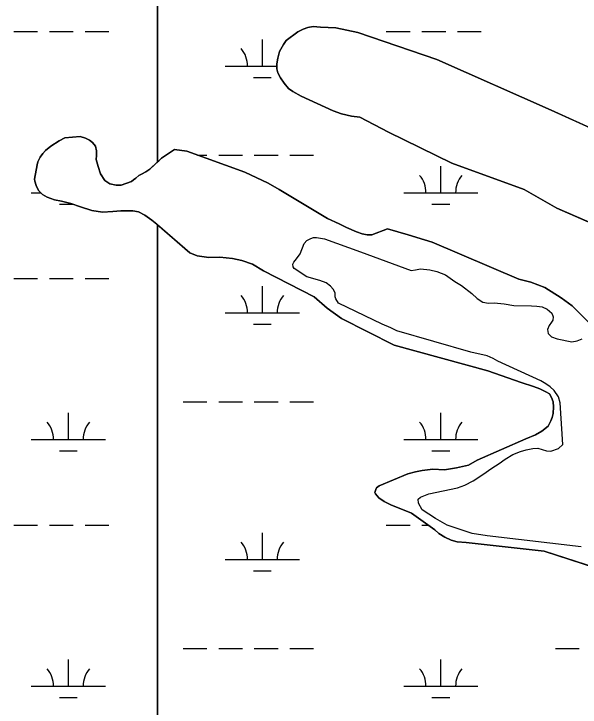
# Model space of a CAD drawing. Extents: x 3161564 to 3199464, y 849354 to 874788.
# Drawn here: x 3183847 to 3184611, y 857638 to 858573 of the extents above; entities that cross this region are included whole.
import ezdxf

# ---------------------------------------------------------------- set-up
doc = ezdxf.new("R2010")
doc.units = 0
for name, color, linetype in [('V-SITE-VEGE', 7, 'Continuous'), ('V-TOPO-SHOR', 7, 'Continuous'), ('V-WETL-SWMP', 7, 'Continuous')]:
    doc.layers.add(name, color=color, linetype=linetype)

msp = doc.modelspace()

# ---------------------------------------------------------------- linework, layer by layer
at = {"layer": 'V-SITE-VEGE'}
for p, q in [((3184229.9, 858548.88), (3184237.09, 858552.62)), ((3184237.09, 858552.62), (3184243.54, 858554.75)), ((3184243.54, 858554.75), (3184250.57, 858556.29)), ((3184250.57, 858556.29), (3184260.65, 858555.32)), ((3184260.65, 858555.32), (3184281.4, 858554.4)), ((3184281.4, 858554.4), (3184311.01, 858547.98)), ((3184214.15, 858537.19), (3184229.9, 858548.88)), ((3184311.01, 858547.98), (3184417.52, 858511.47)), ((3184205.53, 858522.22), (3184210.58, 858531.67)), ((3184210.58, 858531.67), (3184214.15, 858537.19)), ((3184202.01, 858505.88), (3184203.25, 858513.61)), ((3184203.25, 858513.61), (3184205.53, 858522.22)), ((3184201.95, 858498.87), (3184202.01, 858505.88)), ((3184417.52, 858511.47), (3184571.38, 858443.38)), ((3184203.21, 858493.59), (3184201.95, 858498.87)), ((3184206.66, 858486.98), (3184203.21, 858493.59)), ((3184211.56, 858479.62), (3184206.66, 858486.98)), ((3184217.64, 858472.7), (3184211.56, 858479.62)), ((3184223.44, 858468.55), (3184217.64, 858472.7)), ((3184234.79, 858462.31), (3184223.44, 858468.55)), ((3184277.72, 858442.47), (3184234.79, 858462.31)), ((3184288.79, 858438.27), (3184277.72, 858442.47)), ((3184302.35, 858435.22), (3184288.79, 858438.27)), ((3184571.38, 858443.38), (3184634.69, 858414.43)), ((3184313.74, 858433.65), (3184302.35, 858435.22)), ((3184352.29, 858413.71), (3184313.74, 858433.65)), ((3184437.41, 858371.98), (3184352.29, 858413.71)), ((3184535.01, 858336.43), (3184437.41, 858371.98)), ((3184578.92, 858311.03), (3184535.01, 858336.43)), ((3184642.97, 858283.39), (3184578.92, 858311.03)), ((3184242.09, 858267.53), (3184247.63, 858270.28)), ((3184247.63, 858270.28), (3184251.19, 858271.45)), ((3184251.19, 858271.45), (3184255.47, 858271.49)), ((3184255.47, 858271.49), (3184265.9, 858269.86)), ((3184233.25, 858249.33), (3184238.41, 858263.5)), ((3184238.41, 858263.5), (3184242.09, 858267.53)), ((3184265.9, 858269.86), (3184314.55, 858252.42)), ((3184314.55, 858252.42), (3184382.81, 858227.29)), ((3184224.49, 858238.28), (3184228.45, 858242.59)), ((3184228.45, 858242.59), (3184233.25, 858249.33)), ((3184223.23, 858235.7), (3184224.49, 858238.28)), ((3184223.69, 858231.99), (3184223.23, 858235.7)), ((3184225.13, 858229.58), (3184223.69, 858231.99)), ((3184242.34, 858218.59), (3184225.13, 858229.58)), ((3184382.81, 858227.29), (3184388.8, 858227.77)), ((3184388.8, 858227.77), (3184395.5, 858229.25)), ((3184395.5, 858229.25), (3184407.78, 858227.92)), ((3184407.78, 858227.92), (3184417.36, 858225.72)), ((3184417.36, 858225.72), (3184428.95, 858221.1)), ((3184259.93, 858213.74), (3184242.34, 858218.59)), ((3184428.95, 858221.1), (3184441.58, 858212.36)), ((3184268.09, 858210.52), (3184259.93, 858213.74)), ((3184273.98, 858206), (3184268.09, 858210.52)), ((3184277.87, 858201.75), (3184273.98, 858206)), ((3184441.58, 858212.36), (3184450.47, 858207.01)), ((3184450.47, 858207.01), (3184464.4, 858195.99)), ((3184280.19, 858196.78), (3184277.87, 858201.75)), ((3184280.52, 858191.65), (3184280.19, 858196.78)), ((3184464.4, 858195.99), (3184471.73, 858189.2)), ((3184281.4, 858188.66), (3184280.52, 858191.65)), ((3184284.87, 858182.83), (3184281.4, 858188.66)), ((3184471.73, 858189.2), (3184479.19, 858184.56)), ((3184343.88, 858154.78), (3184284.87, 858182.83)), ((3184479.19, 858184.56), (3184487.19, 858182.91)), ((3184487.19, 858182.91), (3184494.6, 858183.54)), ((3184494.6, 858183.54), (3184508.31, 858182.22)), ((3184508.31, 858182.22), (3184521.03, 858179.76)), ((3184521.03, 858179.76), (3184545.01, 858179.38)), ((3184545.01, 858179.38), (3184552.29, 858178.87)), ((3184552.29, 858178.87), (3184559.43, 858178.07)), ((3184559.43, 858178.07), (3184566.02, 858174.99)), ((3184566.02, 858174.99), (3184572.2, 858169.33)), ((3184572.2, 858169.33), (3184574.23, 858164.5)), ((3184573.56, 858160.21), (3184572.01, 858157.48)), ((3184574.23, 858164.5), (3184573.56, 858160.21)), ((3184355.62, 858149.74), (3184343.88, 858154.78)), ((3184363.65, 858145.66), (3184355.62, 858149.74)), ((3184568.62, 858152.89), (3184566.67, 858147.31)), ((3184572.01, 858157.48), (3184568.62, 858152.89)), ((3184463.19, 858117.08), (3184363.65, 858145.66)), ((3184566.67, 858147.31), (3184567.28, 858142.32)), ((3184567.28, 858142.32), (3184572.03, 858137.51)), ((3184572.03, 858137.51), (3184579.47, 858135.15)), ((3184579.47, 858135.15), (3184599.48, 858130.74)), ((3184599.48, 858130.74), (3184606.74, 858132.37)), ((3184606.74, 858132.37), (3184613.29, 858134.99)), ((3184485.06, 858111.98), (3184463.19, 858117.08)), ((3184493.22, 858108.62), (3184485.06, 858111.98)), ((3184499.67, 858104.68), (3184493.22, 858108.62)), ((3184557.53, 858078.18), (3184499.67, 858104.68)), ((3184564.27, 858074.24), (3184557.53, 858078.18)), ((3184570.15, 858070.43), (3184564.27, 858074.24)), ((3184575.61, 858065.06), (3184570.15, 858070.43)), ((3184581.25, 858056.54), (3184575.61, 858065.06)), ((3184583.74, 858048.57), (3184581.25, 858056.54)), ((3184587.33, 857992.38), (3184583.74, 858048.57)), ((3184581.38, 857986.91), (3184587.33, 857992.38)), ((3184519.81, 857978.99), (3184530.05, 857982.79)), ((3184530.05, 857982.79), (3184537.88, 857985.42)), ((3184537.88, 857985.42), (3184546.71, 857987.06)), ((3184546.71, 857987.06), (3184553.7, 857987.4)), ((3184553.7, 857987.4), (3184565.14, 857983.78)), ((3184565.14, 857983.78), (3184571, 857983.26)), ((3184571, 857983.26), (3184581.38, 857986.91)), ((3184501.36, 857967), (3184509.45, 857972.63)), ((3184509.45, 857972.63), (3184519.81, 857978.99)), ((3184491.56, 857960.64), (3184501.36, 857967)), ((3184466.31, 857943.6), (3184479.22, 857952.13)), ((3184479.22, 857952.13), (3184491.56, 857960.64)), ((3184455.08, 857937.52), (3184466.31, 857943.6)), ((3184406.52, 857926), (3184445.41, 857934.16)), ((3184445.41, 857934.16), (3184455.08, 857937.52)), ((3184395.57, 857921.48), (3184406.52, 857926)), ((3184392.17, 857918.89), (3184395.57, 857921.48)), ((3184392.5, 857913.18), (3184392.17, 857918.89)), ((3184397.85, 857904.52), (3184392.5, 857913.18)), ((3184415.5, 857892.54), (3184397.85, 857904.52)), ((3184431.55, 857883.54), (3184415.5, 857892.54)), ((3184447.29, 857878.24), (3184431.55, 857883.54)), ((3184465.17, 857872.54), (3184447.29, 857878.24)), ((3184485.17, 857869.13), (3184465.17, 857872.54)), ((3184611.71, 857854.32), (3184485.17, 857869.13))]:
    msp.add_line(p, q, dxfattribs=at)
at = {"layer": 'V-TOPO-SHOR'}
for points in [[(3184634.69, 858414.43), (3184571.38, 858443.38), (3184417.52, 858511.47), (3184311.01, 858547.98), (3184281.4, 858554.4), (3184260.65, 858555.32), (3184250.57, 858556.29), (3184243.54, 858554.75), (3184237.09, 858552.62), (3184229.89, 858548.88), (3184214.15, 858537.19), (3184210.58, 858531.67), (3184205.53, 858522.22), (3184203.25, 858513.61), (3184202.01, 858505.88), (3184201.95, 858498.86), (3184203.21, 858493.59), (3184206.66, 858486.98), (3184211.56, 858479.62), (3184217.64, 858472.7), (3184223.44, 858468.55), (3184234.79, 858462.31), (3184277.72, 858442.47), (3184288.79, 858438.27), (3184302.35, 858435.22), (3184313.74, 858433.65), (3184352.29, 858413.71), (3184437.41, 858371.98), (3184535.01, 858336.43), (3184578.91, 858311.03), (3184642.97, 858283.39)], [(3183958.79, 858382.23), (3183958.88, 858388.51), (3183957.26, 858394.63), (3183953.51, 858399.73), (3183949.2, 858402.84), (3183944.05, 858405.36), (3183936.89, 858407.87), (3183916.22, 858406.13), (3183908.26, 858402.08), (3183897.05, 858394.71), (3183890.1, 858389.09), (3183886.57, 858384.92), (3183882.9, 858379.75), (3183879.81, 858373.59), (3183878.85, 858369.73), (3183875.01, 858350.44), (3183875.46, 858347.73), (3183877.65, 858341.47), (3183880.7, 858334.93), (3183886.02, 858329.7), (3183892.33, 858326.04), (3183902.06, 858322.55), (3183911.77, 858320.63), (3183924.36, 858317.6), (3183937.09, 858312.85), (3183952.26, 858307.98), (3183966.97, 858305.67), (3183980.95, 858306.5), (3183991.78, 858307.58), (3184007.62, 858307.57), (3184015.48, 858306.21), (3184024.08, 858301.57), (3184033.41, 858294.8), (3184039.87, 858289.57), (3184084.42, 858250.98), (3184094.44, 858246.78), (3184110.01, 858244.62), (3184125.13, 858244.89), (3184141.98, 858243.46), (3184154.41, 858240.7), (3184169.01, 858235.83), (3184183.92, 858226.82), (3184252.26, 858191.7), (3184269.51, 858176.29), (3184289.03, 858162.46), (3184360.09, 858126.23)], [(3184643.82, 858134.81), (3184599.94, 858179.54), (3184585.01, 858190.27), (3184563.07, 858204.07), (3184543.89, 858211.33), (3184527.73, 858215.48), (3184411.04, 858265.47), (3184400.6, 858268.38), (3184378.72, 858275.2), (3184350.97, 858283.39), (3184329.92, 858275.09), (3184323.64, 858275.32), (3184316.78, 858276.41), (3184309.34, 858279.06), (3184295.6, 858285.08), (3184285.86, 858289.86), (3184269.96, 858297.14), (3184205, 858336.42), (3184190.09, 858344.86), (3184158.87, 858359.88), (3184080.45, 858387.78), (3184064.02, 858390.22), (3184046.14, 858378.65), (3184042.6, 858374.91), (3184030.57, 858363.55), (3184025.32, 858359.94), (3184019.63, 858357.18), (3184015.66, 858355.01), (3184011.83, 858351.69), (3184008.71, 858349.24), (3184005.73, 858347.22), (3183991.93, 858342.12), (3183985.08, 858342.2), (3183976.93, 858344.13), (3183970.19, 858348.22), (3183964.13, 858357.44), (3183960.91, 858367.12), (3183958.4, 858376.94), (3183958.79, 858382.23)], [(3184360.09, 858126.23), (3184486.36, 858091.87), (3184530.86, 858075.96), (3184547.46, 858070.68), (3184556.33, 858067.33), (3184564.49, 858063.68), (3184569.09, 858060.72), (3184572.12, 858056.04), (3184574.17, 858049.78), (3184574.65, 858043.22), (3184574.3, 858034.08), (3184573.05, 858028.65), (3184571.09, 858024.21), (3184567.3, 858017.33), (3184558.79, 858010.56), (3184550.27, 858005.64), (3184537.19, 858000.25), (3184471.93, 857971.33), (3184460.14, 857964.53), (3184443.76, 857960.83), (3184427.95, 857958.27), (3184412.1, 857959), (3184397.7, 857957.6), (3184388.87, 857955.67), (3184378.19, 857953.02), (3184339.66, 857936.72), (3184335.97, 857934.13), (3184334.99, 857931.98), (3184333.88, 857927.55), (3184334.75, 857925.84), (3184339.07, 857920.74), (3184346.54, 857915.38), (3184355.28, 857911.02), (3184383.19, 857899.69), (3184414.76, 857877.55), (3184420.22, 857872.6), (3184427.97, 857867.38), (3184436.85, 857863.6), (3184445, 857861.39), (3184456.85, 857860.48), (3184561.96, 857848.64), (3184717.18, 857798.39)]]:
    msp.add_lwpolyline(points, dxfattribs=at)
at = {"layer": 'V-WETL-SWMP'}
for p, q in [((3184041.16, 863010.15), (3184041.16, 858373.55)), ((3184041.16, 858373.55), (3184041.16, 863010.15)), ((3184229.89, 858548.88), (3184237.09, 858552.62)), ((3184237.09, 858552.62), (3184243.54, 858554.75)), ((3184243.54, 858554.75), (3184250.57, 858556.29)), ((3184250.57, 858556.29), (3184260.65, 858555.32)), ((3184260.65, 858555.32), (3184281.4, 858554.4)), ((3184281.4, 858554.4), (3184311.01, 858547.98)), ((3183847.42, 858549.14), (3183879.42, 858549.14)), ((3183895.42, 858549.14), (3183927.42, 858549.14)), ((3183943.42, 858549.14), (3183975.42, 858549.14)), ((3184214.15, 858537.19), (3184229.89, 858548.88)), ((3184311.01, 858547.98), (3184417.52, 858511.47)), ((3184349.32, 858549.14), (3184381.32, 858549.14)), ((3184397.32, 858549.14), (3184429.32, 858549.14)), ((3184445.32, 858549.14), (3184477.32, 858549.14)), ((3184182.26, 858502.71), (3184182.26, 858538.71)), ((3184205.53, 858522.22), (3184210.58, 858531.67)), ((3184210.58, 858531.67), (3184214.15, 858537.19)), ((3184202.01, 858505.88), (3184203.25, 858513.61)), ((3184203.25, 858513.61), (3184205.53, 858522.22)), ((3184201.95, 858498.86), (3184202.01, 858505.88)), ((3184417.52, 858511.47), (3184571.38, 858443.38)), ((3184132.26, 858502.71), (3184201.98, 858502.71)), ((3184203.21, 858493.59), (3184201.95, 858498.86)), ((3184170.26, 858487.28), (3184194.26, 858487.28)), ((3184206.66, 858486.98), (3184203.21, 858493.59)), ((3184211.56, 858479.63), (3184206.66, 858486.98)), ((3184217.64, 858472.7), (3184211.56, 858479.63)), ((3184223.44, 858468.55), (3184217.64, 858472.7)), ((3184234.79, 858462.31), (3184223.44, 858468.55)), ((3184277.72, 858442.47), (3184234.79, 858462.31)), ((3184288.79, 858438.27), (3184277.72, 858442.47)), ((3184302.35, 858435.22), (3184288.79, 858438.27)), ((3184571.38, 858443.38), (3184634.69, 858414.43)), ((3184313.74, 858433.65), (3184302.35, 858435.22)), ((3184352.29, 858413.71), (3184313.74, 858433.65)), ((3184437.41, 858371.98), (3184352.29, 858413.71)), ((3183897.05, 858394.71), (3183908.26, 858402.08)), ((3183908.26, 858402.08), (3183916.22, 858406.14)), ((3183916.22, 858406.14), (3183936.89, 858407.87)), ((3183936.89, 858407.87), (3183944.05, 858405.36)), ((3183944.05, 858405.36), (3183949.2, 858402.84)), ((3183949.2, 858402.84), (3183953.51, 858399.73)), ((3183890.1, 858389.09), (3183897.05, 858394.71)), ((3183953.51, 858399.73), (3183957.26, 858394.63)), ((3183957.26, 858394.63), (3183958.88, 858388.5)), ((3183882.9, 858379.75), (3183886.57, 858384.92)), ((3183886.57, 858384.92), (3183890.1, 858389.09)), ((3183958.79, 858382.23), (3183958.4, 858376.94)), ((3183958.88, 858388.5), (3183958.79, 858382.23)), ((3184046.14, 858378.65), (3184064.02, 858390.21)), ((3184064.02, 858390.21), (3184080.45, 858387.78)), ((3184080.45, 858387.78), (3184158.87, 858359.88)), ((3184094.89, 858382.64), (3184107.42, 858382.64)), ((3184123.42, 858382.64), (3184155.42, 858382.64)), ((3184171.42, 858382.64), (3184203.42, 858382.64)), ((3184219.42, 858382.64), (3184251.42, 858382.64)), ((3183878.85, 858369.73), (3183879.81, 858373.59)), ((3183879.81, 858373.59), (3183882.9, 858379.75)), ((3183958.4, 858376.94), (3183960.91, 858367.12)), ((3184030.57, 858363.55), (3184041.16, 858373.55)), ((3184041.16, 858373.55), (3184042.6, 858374.92)), ((3184042.6, 858374.92), (3184046.14, 858378.65)), ((3183875.01, 858350.44), (3183878.85, 858369.73)), ((3183960.91, 858367.12), (3183964.13, 858357.44)), ((3184025.32, 858359.94), (3184030.57, 858363.55)), ((3184422.73, 858331.9), (3184422.73, 858367.9)), ((3184535.01, 858336.43), (3184437.41, 858371.98)), ((3183964.13, 858357.44), (3183970.19, 858348.22)), ((3184011.83, 858351.69), (3184015.66, 858355.01)), ((3184015.66, 858355.01), (3184019.63, 858357.18)), ((3184019.63, 858357.18), (3184025.32, 858359.94)), ((3184158.87, 858359.88), (3184190.1, 858344.87)), ((3183875.46, 858347.73), (3183875.01, 858350.44)), ((3183877.65, 858341.47), (3183875.46, 858347.73)), ((3183970.19, 858348.22), (3183976.93, 858344.13)), ((3183991.93, 858342.12), (3184005.73, 858347.22)), ((3184005.73, 858347.22), (3184008.71, 858349.24)), ((3184008.71, 858349.24), (3184011.83, 858351.69)), ((3184190.1, 858344.87), (3184205, 858336.43)), ((3183880.7, 858334.93), (3183877.65, 858341.47)), ((3183976.93, 858344.13), (3183985.08, 858342.2)), ((3183985.08, 858342.2), (3183991.93, 858342.12)), ((3184205, 858336.43), (3184269.96, 858297.14)), ((3184578.91, 858311.03), (3184535.01, 858336.43)), ((3183870.82, 858331.9), (3183883.78, 858331.9)), ((3183886.02, 858329.7), (3183880.7, 858334.93)), ((3183892.33, 858326.04), (3183886.02, 858329.7)), ((3183902.06, 858322.55), (3183892.33, 858326.04)), ((3184372.73, 858331.9), (3184472.73, 858331.9)), ((3183911.77, 858320.63), (3183902.06, 858322.55)), ((3183924.36, 858317.6), (3183911.77, 858320.63)), ((3183937.09, 858312.85), (3183924.36, 858317.6)), ((3183908.82, 858316.47), (3183927.38, 858316.47)), ((3183952.26, 858307.98), (3183937.09, 858312.85)), ((3183966.97, 858305.67), (3183952.26, 858307.98)), ((3183991.78, 858307.59), (3183980.95, 858306.5)), ((3184007.62, 858307.57), (3183991.78, 858307.59)), ((3184015.48, 858306.21), (3184007.62, 858307.57)), ((3184410.73, 858316.47), (3184434.73, 858316.47)), ((3184642.97, 858283.39), (3184578.91, 858311.03)), ((3183980.95, 858306.5), (3183966.97, 858305.67)), ((3184024.08, 858301.57), (3184015.48, 858306.21)), ((3184033.41, 858294.8), (3184024.08, 858301.57)), ((3184039.87, 858289.57), (3184033.41, 858294.8)), ((3184041.16, 858288.46), (3184039.87, 858289.57)), ((3184269.96, 858297.14), (3184285.85, 858289.85)), ((3184285.85, 858289.85), (3184295.6, 858285.08)), ((3184084.42, 858250.98), (3184041.16, 858288.46)), ((3184041.16, 858288.46), (3184041.16, 857234.29)), ((3184041.16, 857234.29), (3184041.16, 858288.46)), ((3184295.6, 858285.08), (3184309.34, 858279.06)), ((3184329.92, 858275.09), (3184350.97, 858283.39)), ((3184350.97, 858283.39), (3184378.72, 858275.2)), ((3184309.34, 858279.06), (3184316.78, 858276.41)), ((3184316.78, 858276.41), (3184323.64, 858275.32)), ((3184323.64, 858275.32), (3184329.92, 858275.09)), ((3184378.72, 858275.2), (3184400.6, 858268.38)), ((3184400.6, 858268.38), (3184411.04, 858265.47)), ((3184411.04, 858265.47), (3184527.73, 858215.48)), ((3184094.44, 858246.78), (3184084.42, 858250.98)), ((3184110.01, 858244.62), (3184094.44, 858246.78)), ((3184125.13, 858244.89), (3184110.01, 858244.62)), ((3184141.98, 858243.46), (3184125.13, 858244.89)), ((3184154.41, 858240.7), (3184141.98, 858243.46)), ((3184169.01, 858235.83), (3184154.41, 858240.7)), ((3184183.92, 858226.82), (3184169.01, 858235.83)), ((3184252.26, 858191.7), (3184183.92, 858226.82)), ((3183847.42, 858216.47), (3183879.42, 858216.47)), ((3183895.42, 858216.47), (3183927.42, 858216.47)), ((3183943.42, 858216.47), (3183975.42, 858216.47)), ((3184527.73, 858215.48), (3184543.89, 858211.33)), ((3184182.26, 858170.04), (3184182.26, 858206.04)), ((3184543.89, 858211.33), (3184563.07, 858204.07)), ((3184563.07, 858204.07), (3184585.01, 858190.27)), ((3184269.51, 858176.29), (3184252.26, 858191.7)), ((3184585.01, 858190.27), (3184599.94, 858179.54)), ((3184599.94, 858179.54), (3184643.82, 858134.81)), ((3184132.26, 858170.04), (3184232.26, 858170.04)), ((3184289.03, 858162.46), (3184269.51, 858176.29)), ((3184360.09, 858126.23), (3184289.03, 858162.46)), ((3184170.26, 858154.61), (3184194.26, 858154.61)), ((3184486.36, 858091.87), (3184360.09, 858126.23)), ((3184530.86, 858075.96), (3184486.36, 858091.87)), ((3184547.46, 858070.68), (3184530.86, 858075.96)), ((3184556.33, 858067.33), (3184547.46, 858070.68)), ((3184564.49, 858063.68), (3184556.33, 858067.33)), ((3184569.08, 858060.72), (3184564.49, 858063.68)), ((3184572.12, 858056.04), (3184569.08, 858060.72)), ((3184574.17, 858049.78), (3184572.12, 858056.04)), ((3184075.42, 858049.97), (3184107.42, 858049.97)), ((3184123.42, 858049.97), (3184155.42, 858049.97)), ((3184171.42, 858049.97), (3184203.42, 858049.97)), ((3184219.42, 858049.97), (3184251.42, 858049.97)), ((3184574.65, 858043.22), (3184574.17, 858049.78)), ((3184574.29, 858034.08), (3184574.65, 858043.22)), ((3183920.82, 857999.23), (3183920.82, 858035.23)), ((3184422.73, 857999.23), (3184422.73, 858035.23)), ((3184571.09, 858024.21), (3184573.05, 858028.65)), ((3184573.05, 858028.65), (3184574.29, 858034.08)), ((3184567.3, 858017.33), (3184571.09, 858024.21)), ((3184550.27, 858005.64), (3184558.79, 858010.56)), ((3184558.79, 858010.56), (3184567.3, 858017.33)), ((3183870.82, 857999.23), (3183970.82, 857999.23)), ((3184372.73, 857999.23), (3184472.73, 857999.23)), ((3184471.93, 857971.33), (3184537.19, 858000.25)), ((3184537.19, 858000.25), (3184550.27, 858005.64)), ((3183908.82, 857983.8), (3183932.82, 857983.8)), ((3184410.73, 857983.8), (3184434.73, 857983.8)), ((3184460.14, 857964.53), (3184471.93, 857971.33)), ((3184443.76, 857960.83), (3184460.14, 857964.53)), ((3184339.66, 857936.72), (3184378.19, 857953.02)), ((3184378.19, 857953.02), (3184388.87, 857955.67)), ((3184388.87, 857955.67), (3184397.7, 857957.6)), ((3184397.7, 857957.6), (3184412.1, 857959)), ((3184412.1, 857959), (3184427.95, 857958.27)), ((3184427.95, 857958.27), (3184443.76, 857960.83)), ((3184334.99, 857931.98), (3184335.97, 857934.13)), ((3184335.97, 857934.13), (3184339.66, 857936.72)), ((3184333.88, 857927.55), (3184334.99, 857931.98)), ((3184334.75, 857925.84), (3184333.88, 857927.55)), ((3184339.08, 857920.74), (3184334.75, 857925.84)), ((3184346.54, 857915.38), (3184339.08, 857920.74)), ((3184355.28, 857911.02), (3184346.54, 857915.38)), ((3184383.19, 857899.69), (3184355.28, 857911.02)), ((3184414.76, 857877.55), (3184383.19, 857899.69)), ((3183847.42, 857883.79), (3183879.42, 857883.79)), ((3183895.42, 857883.79), (3183927.42, 857883.79)), ((3183943.42, 857883.79), (3183975.42, 857883.79)), ((3184349.32, 857883.79), (3184381.32, 857883.79)), ((3184397.32, 857883.79), (3184405.86, 857883.79)), ((3184420.22, 857872.6), (3184414.76, 857877.55)), ((3184182.26, 857837.36), (3184182.26, 857873.36)), ((3184427.97, 857867.38), (3184420.22, 857872.6)), ((3184436.85, 857863.6), (3184427.97, 857867.38)), ((3184445, 857861.39), (3184436.85, 857863.6)), ((3184456.85, 857860.48), (3184445, 857861.39)), ((3184561.96, 857848.64), (3184456.85, 857860.48)), ((3184717.18, 857798.39), (3184561.96, 857848.64)), ((3184132.26, 857837.36), (3184232.26, 857837.36)), ((3184170.26, 857821.93), (3184194.26, 857821.93)), ((3184075.42, 857717.29), (3184107.42, 857717.29)), ((3184123.42, 857717.29), (3184155.42, 857717.29)), ((3184171.42, 857717.29), (3184203.42, 857717.29)), ((3184219.42, 857717.29), (3184251.42, 857717.29)), ((3184577.32, 857717.29), (3184609.32, 857717.29)), ((3183920.82, 857666.55), (3183920.82, 857702.55)), ((3184422.73, 857666.55), (3184422.73, 857702.55)), ((3183870.82, 857666.55), (3183970.82, 857666.55)), ((3184372.73, 857666.55), (3184472.73, 857666.55)), ((3183908.82, 857651.12), (3183932.82, 857651.12)), ((3184410.73, 857651.12), (3184434.73, 857651.12))]:
    msp.add_line(p, q, dxfattribs=at)
for centre, start, end in [((3184127.02, 858503.19), 359.22818, 40.77184), ((3184367.49, 858332.38), 359.22818, 40.77184), ((3184477.98, 858332.38), 139.22818, 180.77184), ((3184127.02, 858170.51), 359.22818, 40.77184), ((3184237.5, 858170.51), 139.22818, 180.77184), ((3183865.58, 857999.7), 359.22818, 40.77184), ((3183976.07, 857999.7), 139.22818, 180.77184), ((3184367.49, 857999.7), 359.22818, 40.77184), ((3184477.98, 857999.7), 139.22818, 180.77184), ((3184127.02, 857837.84), 359.22818, 40.77184), ((3184237.5, 857837.84), 139.22818, 180.77184), ((3183865.58, 857667.03), 359.22818, 40.77184), ((3183976.07, 857667.03), 139.22818, 180.77184), ((3184367.49, 857667.03), 359.22818, 40.77184), ((3184477.98, 857667.03), 139.22818, 180.77184)]:
    msp.add_arc(centre, 35.25, start, end, dxfattribs=at)

doc.saveas('drawing.dxf')
